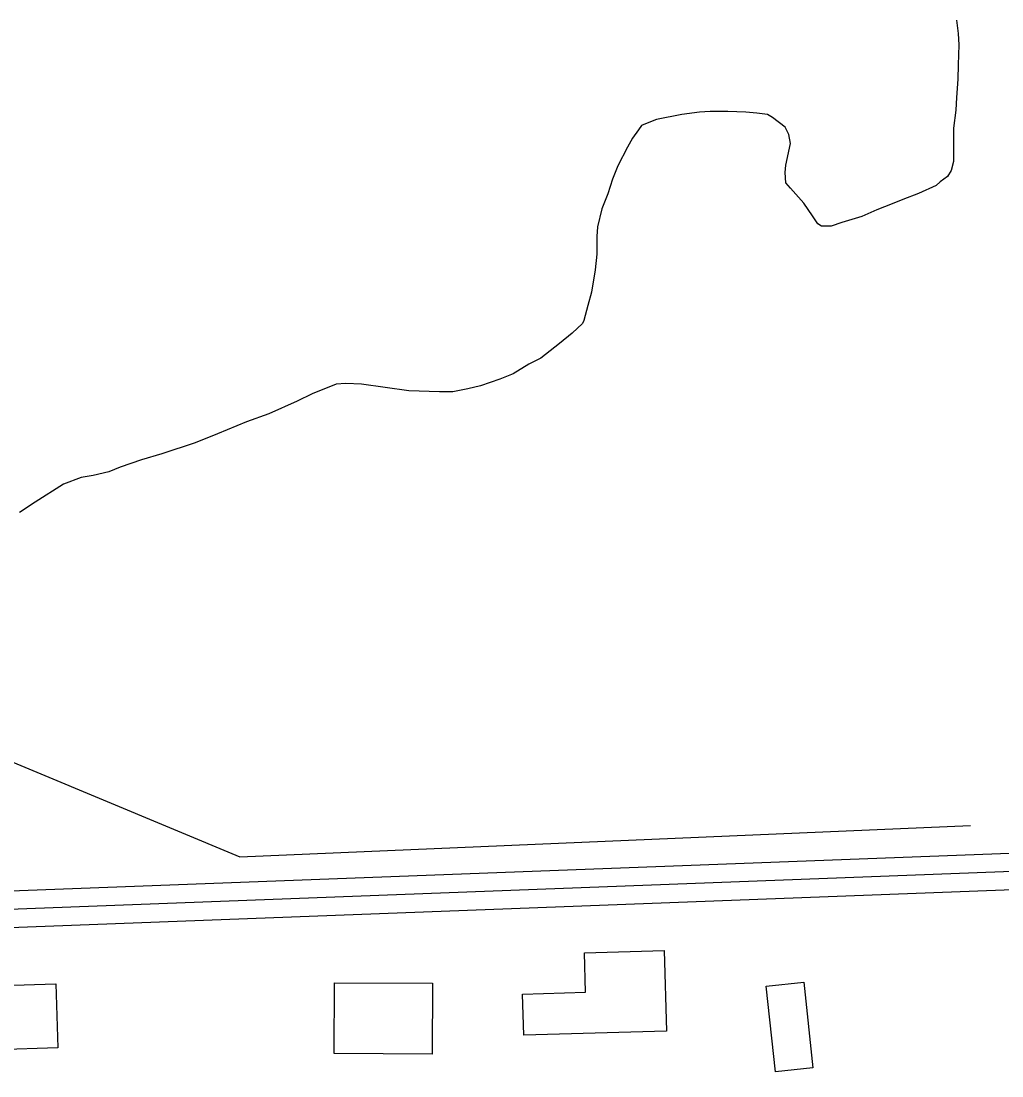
# Model space of a CAD drawing. Extents: x 3313442 to 3351311, y 721974 to 747360.
# Drawn here: x 3328908 to 3329709, y 730435 to 731298 of the extents above; entities that cross this region are included whole.
import ezdxf

# ---------------------------------------------------------------- set-up
doc = ezdxf.new("R2010")
doc.units = 0
for name, color, linetype in [('V-BLDG-OTLN', 7, 'Continuous'), ('V-ROAD-CNTR', 7, 'Continuous'), ('V-SITE-VEGE', 7, 'Continuous'), ('V-UTIL-LINE', 7, 'Continuous')]:
    doc.layers.add(name, color=color, linetype=linetype)

msp = doc.modelspace()

# ---------------------------------------------------------------- linework, layer by layer
at = {"layer": 'V-BLDG-OTLN'}
for points in [[(3329433.36, 730538), (3329435.17, 730472.07), (3329318.54, 730468.87), (3329317.62, 730502.44), (3329369.03, 730503.85), (3329368.14, 730536.21)], [(3328693.2, 730503.04), (3328936.09, 730510.84), (3328937.77, 730458.48), (3328836.87, 730455.24), (3328837.42, 730438.18), (3328774.57, 730436.16), (3328774.28, 730445.23), (3328695.14, 730442.69)], [(3329243.79, 730453.27), (3329163.62, 730453.72), (3329163.94, 730511.7), (3329244.11, 730511.25)], [(3329524.33, 730438.87), (3329516.78, 730508.77), (3329547.4, 730512.08), (3329554.96, 730442.18)]]:
    msp.add_lwpolyline(points, close=True, dxfattribs=at)
at = {"layer": 'V-ROAD-CNTR'}
for points in [[(3327963.75, 730534.99), (3328531.21, 730557.86), (3330106.09, 730617.45), (3331486.97, 730676.02), (3331529.5, 730685.51)], [(3327964.36, 730520), (3328531.79, 730542.87), (3330106.69, 730602.46), (3331488.94, 730661.09), (3331532.77, 730670.87)], [(3327963.15, 730549.98), (3328530.62, 730572.85), (3329874.27, 730623.69)]]:
    msp.add_lwpolyline(points, dxfattribs=at)
msp.add_spline([(3326478.04, 730210.35), (3326482.35, 730403.29), (3326476.58, 730549.39), (3326473.61, 730637.71), (3326464.08, 730712.16), (3326370.96, 730713.71), (3326297.71, 730698.23), (3326169.71, 730725.9), (3326116.45, 730727.88), (3325982.64, 730689.67), (3325835.77, 730656.61), (3325666.24, 730661.4), (3325490.23, 730637.83), (3325403.5, 730634.84), (3325340.74, 730586.21), (3325201.43, 730523.99), (3325133.39, 730524.77), (3325012.9, 730513.46), (3324963.14, 730471.34), (3324981.93, 730365.88), (3324989.76, 730188.11), (3325009.72, 730055.84), (3325043.42, 729962.4), (3324997.98, 729812.51), (3325023.28, 729696.25), (3325064.51, 729608.4), (3325131.37, 729516.61), (3325150.36, 729377.77), (3325146.87, 729245.63), (3325126.45, 729132.53), (3325181.34, 729069.88), (3325338.87, 729062.31), (3325343.56, 728961.08), (3325372.85, 728878.06), (3325434.63, 728797.89), (3325537.34, 728748.77), (3325622.45, 728705.03), (3325714.6, 728675.45), (3325802.67, 728663.42), (3325976.26, 728695.07), (3326194.29, 728726.31), (3326466.63, 728765.32), (3326625.11, 728781.99), (3326781.78, 728849.74), (3326900.23, 728862.4), (3326981.75, 728872.83), (3327122.94, 728906.43), (3327349.99, 728934.63), (3327499.05, 728974.33), (3327515.65, 728986.69), (3327498, 729057.12), (3327490.77, 729119.3), (3327510.96, 729180.47), (3327588.76, 729283.84), (3327686.92, 729357.21), (3327753.03, 729377.43), (3327803.43, 729380.44), (3327847.87, 729388.87), (3327934.83, 729389.79), (3328039.14, 729390.23), (3328120.59, 729395.25), (3328249.21, 729403.96), (3328319.73, 729407.13), (3328384.24, 729401.49), (3328424.57, 729387.35), (3328470.08, 729368.59), (3328549.26, 729327.46), (3328661.09, 729275.68), (3328877.57, 729175.26), (3328980.19, 729125.77), (3329049.22, 729101.24), (3329067.8, 729104.63), (3329088.99, 729118.36), (3329113.61, 729147.02), (3329153.45, 729227.36), (3329182.49, 729301.19), (3329201.64, 729378.5), (3329199.66, 729471.18), (3329192.73, 729551.54), (3329166.92, 729646.66), (3329121.79, 729727.55), (3329091.49, 729778.71), (3329016.19, 729835.66), (3328941.73, 729880.13), (3328875.38, 729924.2), (3328789.67, 729967.9), (3328700.81, 730000.01), (3328643.56, 730009.51), (3328577.01, 730014.29), (3328435.19, 729993.91), (3328288.99, 729968.49), (3328169.46, 729944.48), (3328087.81, 729917.23), (3328042.9, 729880.41), (3327999.54, 729814.48), (3327967.22, 729727.08), (3328009.37, 729621.12)], degree=3, dxfattribs=at)
at = {"layer": 'V-SITE-VEGE'}
for points in [[(3329672.31, 731298.5), (3329673.51, 731287.55), (3329674.11, 731278.42), (3329673.48, 731262), (3329673.47, 731250.44), (3329672.23, 731235.23), (3329671.62, 731224.89), (3329669.77, 731210.29), (3329669.74, 731182.91), (3329667.91, 731175.61), (3329664.86, 731170.75), (3329658.77, 731166.5), (3329655.72, 731163.46), (3329641.12, 731156.79), (3329628.33, 731151.94), (3329619.81, 731148.3), (3329607.03, 731143.44), (3329594.85, 731137.98), (3329578.42, 731133.14), (3329569.9, 731130.1), (3329561.99, 731130.11), (3329558.95, 731131.94), (3329554.7, 731138.64)], [(3329554.7, 731138.64), (3329547.42, 731148.99), (3329536.48, 731161.17), (3329532.83, 731165.44), (3329532.23, 731173.95), (3329532.85, 731180.04), (3329536.52, 731197.68), (3329535.31, 731204.98), (3329532.28, 731211.06), (3329521.95, 731218.98), (3329517.69, 731221.42), (3329509.18, 731222.65), (3329500.05, 731223.27), (3329485.45, 731223.9), (3329470.85, 731223.91), (3329462.33, 731223.32), (3329447.73, 731221.51), (3329427.04, 731217.27), (3329422.17, 731215.45), (3329414.87, 731212.42), (3329412.43, 731208.78), (3329407.56, 731202.09), (3329403.29, 731194.79), (3329395.36, 731179.59), (3329391.09, 731168.65), (3329387.42, 731156.48), (3329382.54, 731144.32), (3329378.87, 731129.73), (3329378.26, 731121.82), (3329378.24, 731107.22), (3329377, 731094.44), (3329373.94, 731076.2), (3329370.89, 731065.25), (3329367.83, 731053.09), (3329366.61, 731050.65), (3329358.08, 731042.76), (3329347.73, 731034.25), (3329332.51, 731022.1), (3329322.77, 731017.25), (3329309.98, 731009.35), (3329299.03, 731005.11), (3329283.2, 730999.65), (3329272.86, 730997.23), (3329260.69, 730994.81), (3329249.74, 730994.82), (3329224.79, 730995.46), (3329185.87, 731000.98), (3329173.09, 731001.61), (3329165.18, 731001.01), (3329145.7, 730993.12), (3329133.53, 730987.05), (3329110.4, 730976.74), (3329092.14, 730970.07), (3329068.4, 730960.36), (3329050.14, 730953.09), (3329022.75, 730943.99), (3329006.32, 730939.15), (3328988.67, 730933.08), (3328979.54, 730929.44), (3328966.76, 730926.42), (3328957.02, 730924.61), (3328942.42, 730919.15), (3328919.28, 730904.58), (3328906.49, 730896.08)]]:
    msp.add_lwpolyline(points, dxfattribs=at)
at = {"layer": 'V-UTIL-LINE'}
msp.add_lwpolyline([(3328126.21, 731276.26), (3328196.08, 730985.93), (3329086.67, 730614.5), (3329683.79, 730640.17)], dxfattribs=at)

doc.saveas('drawing.dxf')
